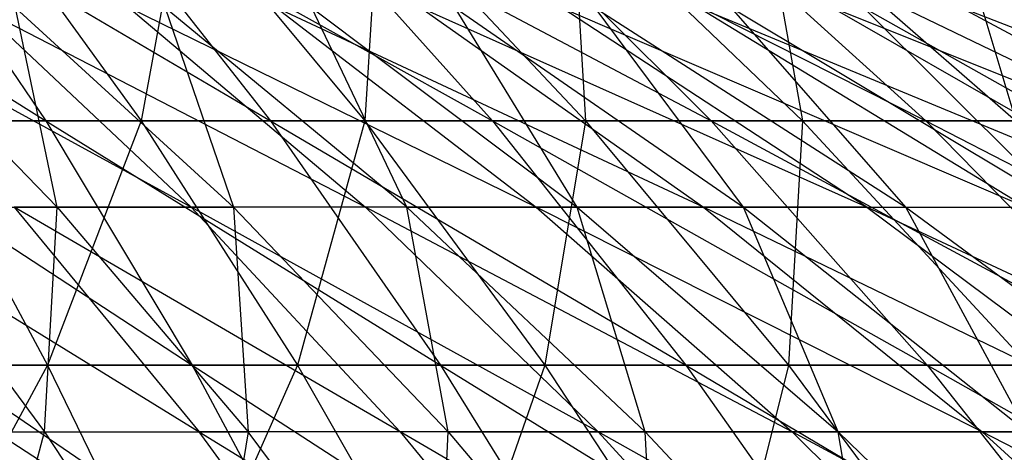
# Model space of a CAD drawing. Extents: x -125 to 125, y -143 to 0.
# Tile 311 of 406: x 5.46 to 9.38, y -28.41 to -26.68. Entities that reach past the tile are written whole.
import ezdxf

# ---------------------------------------------------------------- set-up
doc = ezdxf.new("R2010")
doc.units = 0
doc.header["$LTSCALE"] = 25.4
doc.layers.get('0').update_dxf_attribs({"linetype": 'CONTINUOUS'})

# ---------------------------------------------------------------- blocks, each defined once
blk = doc.blocks.new('NL2500027000_STL_3')
at = {"color": 0}
for p, q in [((4.158, -26.2094, 19.2751), (5.5603, -27.0849, 21.3626)), ((4.158, -26.2094, 19.2751), (5.5603, -27.0849, 21.3626)), ((4.9669, -26.2094, 19.0827), (6.456, -27.0849, 21.1092)), ((4.9669, -26.2094, 19.0827), (6.456, -27.0849, 21.1092)), ((4.9669, -26.2094, 19.0827), (5.5603, -27.0849, 21.3626)), ((4.9669, -26.2094, 19.0827), (5.5603, -27.0849, 21.3626)), ((5.3067, -26.2094, -18.991), (5.9407, -27.0849, -21.26)), ((5.3067, -26.2094, -18.991), (5.9407, -27.0849, -21.26)), ((5.7669, -26.2094, 18.8563), (7.3401, -27.0849, 20.8183)), ((5.7669, -26.2094, 18.8563), (7.3401, -27.0849, 20.8183)), ((5.7669, -26.2094, 18.8563), (6.456, -27.0849, 21.1092)), ((5.7669, -26.2094, 18.8563), (6.456, -27.0849, 21.1092)), ((6.1025, -26.2094, -18.7504), (5.9407, -27.0849, -21.26)), ((6.1025, -26.2094, -18.7504), (5.9407, -27.0849, -21.26)), ((6.1025, -26.2094, -18.7504), (6.8316, -27.0849, -20.9906)), ((6.1025, -26.2094, -18.7504), (6.8316, -27.0849, -20.9906)), ((6.5567, -26.2094, 18.5965), (8.2112, -27.0849, 20.4903)), ((6.5567, -26.2094, 18.5965), (8.2112, -27.0849, 20.4903)), ((6.5567, -26.2094, 18.5965), (7.3401, -27.0849, 20.8183)), ((6.5567, -26.2094, 18.5965), (7.3401, -27.0849, 20.8183)), ((6.8876, -26.2094, -18.4765), (6.8316, -27.0849, -20.9906)), ((6.8876, -26.2094, -18.4765), (6.8316, -27.0849, -20.9906)), ((6.8876, -26.2094, -18.4765), (7.7105, -27.0849, -20.684)), ((6.8876, -26.2094, -18.4765), (7.7105, -27.0849, -20.684)), ((7.3349, -26.2094, 18.3035), (9.0677, -27.0849, 20.126)), ((7.3349, -26.2094, 18.3035), (9.0677, -27.0849, 20.126)), ((7.3349, -26.2094, 18.3035), (8.2112, -27.0849, 20.4903)), ((7.3349, -26.2094, 18.3035), (8.2112, -27.0849, 20.4903)), ((7.6603, -26.2094, -18.1697), (7.7105, -27.0849, -20.684)), ((7.6603, -26.2094, -18.1697), (7.7105, -27.0849, -20.684)), ((7.6603, -26.2094, -18.1697), (8.5756, -27.0849, -20.3405)), ((7.6603, -26.2094, -18.1697), (8.5756, -27.0849, -20.3405)), ((8.1, -26.2094, 17.978), (9.9081, -27.0849, 19.7258)), ((8.1, -26.2094, 17.978), (9.9081, -27.0849, 19.7258)), ((8.1, -26.2094, 17.978), (9.0677, -27.0849, 20.126)), ((8.1, -26.2094, 17.978), (9.0677, -27.0849, 20.126)), ((8.4195, -26.2094, -17.8306), (8.5756, -27.0849, -20.3405)), ((8.4195, -26.2094, -17.8306), (8.5756, -27.0849, -20.3405)), ((8.4195, -26.2094, -17.8306), (9.4254, -27.0849, -19.9609)), ((8.4195, -26.2094, -17.8306), (9.4254, -27.0849, -19.9609)), ((9.1637, -26.2094, -17.4598), (9.4254, -27.0849, -19.9609)), ((9.1637, -26.2094, -17.4598), (9.4254, -27.0849, -19.9609)), ((6.1406, -27.4297, 16.0399), (4.6868, -26.6347, 14.0494)), ((6.1406, -27.4297, 16.0399), (4.6868, -26.6347, 14.0494)), ((4.8344, -26.6347, -13.9993), (5.6063, -27.4297, -16.2343)), ((4.8344, -26.6347, -13.9993), (5.6063, -27.4297, -16.2343)), ((6.8344, -27.4297, 15.7568), (5.2952, -26.6347, 13.8316)), ((5.2952, -26.6347, 13.8316), (6.1406, -27.4297, 16.0399)), ((5.2952, -26.6347, 13.8316), (6.1406, -27.4297, 16.0399)), ((6.8344, -27.4297, 15.7568), (5.2952, -26.6347, 13.8316)), ((5.6063, -27.4297, -16.2343), (5.4405, -26.6347, -13.7751)), ((5.4405, -26.6347, -13.7751), (6.3091, -27.4297, -15.9743)), ((5.4405, -26.6347, -13.7751), (6.3091, -27.4297, -15.9743)), ((5.6063, -27.4297, -16.2343), (5.4405, -26.6347, -13.7751)), ((7.5152, -27.4297, 15.4436), (5.8935, -26.6347, 13.5875)), ((5.8935, -26.6347, 13.5875), (6.8344, -27.4297, 15.7568)), ((5.8935, -26.6347, 13.5875), (6.8344, -27.4297, 15.7568)), ((7.5152, -27.4297, 15.4436), (5.8935, -26.6347, 13.5875)), ((6.9999, -27.4297, -15.6839), (6.0362, -26.6347, -13.5247)), ((6.0362, -26.6347, -13.5247), (6.3091, -27.4297, -15.9743)), ((6.9999, -27.4297, -15.6839), (6.0362, -26.6347, -13.5247)), ((6.0362, -26.6347, -13.5247), (6.3091, -27.4297, -15.9743)), ((8.1817, -27.4297, 15.1011), (6.4805, -26.6347, 13.3174)), ((6.4805, -26.6347, 13.3174), (7.5152, -27.4297, 15.4436)), ((6.4805, -26.6347, 13.3174), (7.5152, -27.4297, 15.4436)), ((8.1817, -27.4297, 15.1011), (6.4805, -26.6347, 13.3174)), ((6.9999, -27.4297, -15.6839), (6.6203, -26.6347, -13.2485)), ((6.6203, -26.6347, -13.2485), (7.6773, -27.4297, -15.3637)), ((6.6203, -26.6347, -13.2485), (7.6773, -27.4297, -15.3637)), ((6.9999, -27.4297, -15.6839), (6.6203, -26.6347, -13.2485)), ((8.8326, -27.4297, 14.7299), (7.0553, -26.6347, 13.0221)), ((7.0553, -26.6347, 13.0221), (8.1817, -27.4297, 15.1011)), ((7.0553, -26.6347, 13.0221), (8.1817, -27.4297, 15.1011)), ((8.8326, -27.4297, 14.7299), (7.0553, -26.6347, 13.0221)), ((7.6773, -27.4297, -15.3637), (7.1919, -26.6347, -12.9471)), ((7.1919, -26.6347, -12.9471), (8.3402, -27.4297, -15.0142)), ((7.1919, -26.6347, -12.9471), (8.3402, -27.4297, -15.0142)), ((7.6773, -27.4297, -15.3637), (7.1919, -26.6347, -12.9471)), ((8.8326, -27.4297, 14.7299), (7.6166, -26.6347, 12.702)), ((7.6166, -26.6347, 12.702), (9.4667, -27.4297, 14.3306)), ((8.8326, -27.4297, 14.7299), (7.6166, -26.6347, 12.702)), ((7.6166, -26.6347, 12.702), (9.4667, -27.4297, 14.3306)), ((8.3402, -27.4297, -15.0142), (7.7498, -26.6347, -12.6211)), ((7.7498, -26.6347, -12.6211), (8.9871, -27.4297, -14.6361)), ((7.7498, -26.6347, -12.6211), (8.9871, -27.4297, -14.6361)), ((8.3402, -27.4297, -15.0142), (7.7498, -26.6347, -12.6211)), ((10.0828, -27.4297, 13.904), (8.1634, -26.6347, 12.3576)), ((8.1634, -26.6347, 12.3576), (9.4667, -27.4297, 14.3306)), ((8.1634, -26.6347, 12.3576), (9.4667, -27.4297, 14.3306)), ((10.0828, -27.4297, 13.904), (8.1634, -26.6347, 12.3576)), ((8.9871, -27.4297, -14.6361), (8.293, -26.6347, -12.271)), ((8.293, -26.6347, -12.271), (9.617, -27.4297, -14.2302)), ((8.293, -26.6347, -12.271), (9.617, -27.4297, -14.2302)), ((8.9871, -27.4297, -14.6361), (8.293, -26.6347, -12.271)), ((10.6797, -27.4297, 13.451), (8.6946, -26.6347, 11.9898)), ((8.6946, -26.6347, 11.9898), (10.0828, -27.4297, 13.904)), ((8.6946, -26.6347, 11.9898), (10.0828, -27.4297, 13.904)), ((10.6797, -27.4297, 13.451), (8.6946, -26.6347, 11.9898)), ((9.617, -27.4297, -14.2302), (8.8203, -26.6347, -11.8976)), ((8.8203, -26.6347, -11.8976), (10.2286, -27.4297, -13.7971)), ((8.8203, -26.6347, -11.8976), (10.2286, -27.4297, -13.7971)), ((9.617, -27.4297, -14.2302), (8.8203, -26.6347, -11.8976)), ((11.2562, -27.4297, 12.9723), (9.2093, -26.6347, 11.5991)), ((9.2093, -26.6347, 11.5991), (10.6797, -27.4297, 13.451)), ((9.2093, -26.6347, 11.5991), (10.6797, -27.4297, 13.451)), ((11.2562, -27.4297, 12.9723), (9.2093, -26.6347, 11.5991)), ((4.6548, -27.0849, 21.578), (5.5603, -27.0849, 21.3626)), ((4.6548, -27.0849, 21.578), (5.5603, -27.0849, 21.3626)), ((4.6548, -27.0849, 21.578), (6.144, -28.0583, 23.605)), ((4.6548, -27.0849, 21.578), (6.144, -28.0583, 23.605)), ((5.9407, -27.0849, -21.26), (5.0391, -27.0849, -21.4915)), ((5.0391, -27.0849, -21.4915), (5.5681, -28.0583, -23.7475)), ((5.0391, -27.0849, -21.4915), (5.5681, -28.0583, -23.7475)), ((5.9407, -27.0849, -21.26), (5.0391, -27.0849, -21.4915)), ((5.5603, -27.0849, 21.3626), (6.456, -27.0849, 21.1092)), ((5.5603, -27.0849, 21.3626), (6.456, -27.0849, 21.1092)), ((5.5603, -27.0849, 21.3626), (7.1336, -28.0583, 23.325)), ((5.5603, -27.0849, 21.3626), (7.1336, -28.0583, 23.325)), ((5.5603, -27.0849, 21.3626), (6.144, -28.0583, 23.605)), ((5.5603, -27.0849, 21.3626), (6.144, -28.0583, 23.605)), ((5.9407, -27.0849, -21.26), (5.5681, -28.0583, -23.7475)), ((5.9407, -27.0849, -21.26), (5.5681, -28.0583, -23.7475)), ((6.8316, -27.0849, -20.9906), (5.9407, -27.0849, -21.26)), ((5.9407, -27.0849, -21.26), (6.5643, -28.0583, -23.4916)), ((5.9407, -27.0849, -21.26), (6.5643, -28.0583, -23.4916)), ((6.8316, -27.0849, -20.9906), (5.9407, -27.0849, -21.26)), ((6.456, -27.0849, 21.1092), (7.3401, -27.0849, 20.8183)), ((6.456, -27.0849, 21.1092), (7.3401, -27.0849, 20.8183)), ((6.456, -27.0849, 21.1092), (8.1106, -28.0583, 23.0036)), ((6.456, -27.0849, 21.1092), (8.1106, -28.0583, 23.0036)), ((6.456, -27.0849, 21.1092), (7.1336, -28.0583, 23.325)), ((6.456, -27.0849, 21.1092), (7.1336, -28.0583, 23.325)), ((6.8316, -27.0849, -20.9906), (6.5643, -28.0583, -23.4916)), ((6.8316, -27.0849, -20.9906), (6.5643, -28.0583, -23.4916)), ((7.7105, -27.0849, -20.684), (6.8316, -27.0849, -20.9906)), ((6.8316, -27.0849, -20.9906), (7.5487, -28.0583, -23.194)), ((6.8316, -27.0849, -20.9906), (7.5487, -28.0583, -23.194)), ((7.7105, -27.0849, -20.684), (6.8316, -27.0849, -20.9906)), ((7.3401, -27.0849, 20.8183), (8.2112, -27.0849, 20.4903)), ((7.3401, -27.0849, 20.8183), (8.2112, -27.0849, 20.4903)), ((7.3401, -27.0849, 20.8183), (9.0731, -28.0583, 22.6412)), ((7.3401, -27.0849, 20.8183), (9.0731, -28.0583, 22.6412)), ((7.3401, -27.0849, 20.8183), (8.1106, -28.0583, 23.0036)), ((7.3401, -27.0849, 20.8183), (8.1106, -28.0583, 23.0036)), ((7.7105, -27.0849, -20.684), (7.5487, -28.0583, -23.194)), ((7.7105, -27.0849, -20.684), (7.5487, -28.0583, -23.194)), ((8.5756, -27.0849, -20.3405), (7.7105, -27.0849, -20.684)), ((7.7105, -27.0849, -20.684), (8.5198, -28.0583, -22.8552)), ((7.7105, -27.0849, -20.684), (8.5198, -28.0583, -22.8552)), ((8.5756, -27.0849, -20.3405), (7.7105, -27.0849, -20.684)), ((8.2112, -27.0849, 20.4903), (9.0677, -27.0849, 20.126)), ((8.2112, -27.0849, 20.4903), (9.0677, -27.0849, 20.126)), ((8.2112, -27.0849, 20.4903), (10.0195, -28.0583, 22.2386)), ((8.2112, -27.0849, 20.4903), (10.0195, -28.0583, 22.2386)), ((8.2112, -27.0849, 20.4903), (9.0731, -28.0583, 22.6412)), ((8.2112, -27.0849, 20.4903), (9.0731, -28.0583, 22.6412)), ((8.5756, -27.0849, -20.3405), (8.5198, -28.0583, -22.8552)), ((8.5756, -27.0849, -20.3405), (8.5198, -28.0583, -22.8552)), ((9.4254, -27.0849, -19.9609), (8.5756, -27.0849, -20.3405)), ((8.5756, -27.0849, -20.3405), (9.4757, -28.0583, -22.4757)), ((8.5756, -27.0849, -20.3405), (9.4757, -28.0583, -22.4757)), ((9.4254, -27.0849, -19.9609), (8.5756, -27.0849, -20.3405)), ((9.0677, -27.0849, 20.126), (9.9081, -27.0849, 19.7258)), ((9.0677, -27.0849, 20.126), (9.9081, -27.0849, 19.7258)), ((9.0677, -27.0849, 20.126), (10.9481, -28.0583, 21.7964)), ((9.0677, -27.0849, 20.126), (10.9481, -28.0583, 21.7964)), ((9.0677, -27.0849, 20.126), (10.0195, -28.0583, 22.2386)), ((9.0677, -27.0849, 20.126), (10.0195, -28.0583, 22.2386)), ((4.7192, -27.4297, 16.514), (6.1721, -28.3239, 18.5016)), ((4.7192, -27.4297, 16.514), (6.1721, -28.3239, 18.5016)), ((4.8928, -27.4297, -16.4634), (5.6063, -27.4297, -16.2343)), ((4.8928, -27.4297, -16.4634), (5.6063, -27.4297, -16.2343)), ((4.8928, -27.4297, -16.4634), (5.5562, -28.3239, -18.6958)), ((4.8928, -27.4297, -16.4634), (5.5562, -28.3239, -18.6958)), ((6.1406, -27.4297, 16.0399), (5.4351, -27.4297, 16.2925)), ((6.1406, -27.4297, 16.0399), (5.4351, -27.4297, 16.2925)), ((6.9732, -28.3239, 18.2148), (5.4351, -27.4297, 16.2925)), ((5.4351, -27.4297, 16.2925), (6.1721, -28.3239, 18.5016)), ((5.4351, -27.4297, 16.2925), (6.1721, -28.3239, 18.5016)), ((6.9732, -28.3239, 18.2148), (5.4351, -27.4297, 16.2925)), ((5.5562, -28.3239, -18.6958), (5.6063, -27.4297, -16.2343)), ((5.5562, -28.3239, -18.6958), (5.6063, -27.4297, -16.2343)), ((5.6063, -27.4297, -16.2343), (6.3091, -27.4297, -15.9743)), ((5.6063, -27.4297, -16.2343), (6.3091, -27.4297, -15.9743)), ((5.6063, -27.4297, -16.2343), (6.3665, -28.3239, -18.4356)), ((5.6063, -27.4297, -16.2343), (6.3665, -28.3239, -18.4356)), ((6.8344, -27.4297, 15.7568), (6.1406, -27.4297, 16.0399)), ((6.8344, -27.4297, 15.7568), (6.1406, -27.4297, 16.0399)), ((7.7611, -28.3239, 17.8933), (6.1406, -27.4297, 16.0399)), ((6.1406, -27.4297, 16.0399), (6.9732, -28.3239, 18.2148)), ((6.1406, -27.4297, 16.0399), (6.9732, -28.3239, 18.2148)), ((7.7611, -28.3239, 17.8933), (6.1406, -27.4297, 16.0399)), ((7.1645, -28.3239, -18.1404), (6.3091, -27.4297, -15.9743)), ((6.3091, -27.4297, -15.9743), (6.3665, -28.3239, -18.4356)), ((7.1645, -28.3239, -18.1404), (6.3091, -27.4297, -15.9743)), ((6.9999, -27.4297, -15.6839), (6.3091, -27.4297, -15.9743)), ((6.9999, -27.4297, -15.6839), (6.3091, -27.4297, -15.9743)), ((6.3091, -27.4297, -15.9743), (6.3665, -28.3239, -18.4356)), ((7.5152, -27.4297, 15.4436), (6.8344, -27.4297, 15.7568)), ((7.5152, -27.4297, 15.4436), (6.8344, -27.4297, 15.7568)), ((8.5342, -28.3239, 17.5377), (6.8344, -27.4297, 15.7568)), ((6.8344, -27.4297, 15.7568), (7.7611, -28.3239, 17.8933)), ((6.8344, -27.4297, 15.7568), (7.7611, -28.3239, 17.8933)), ((8.5342, -28.3239, 17.5377), (6.8344, -27.4297, 15.7568)), ((7.1645, -28.3239, -18.1404), (6.9999, -27.4297, -15.6839)), ((6.9999, -27.4297, -15.6839), (7.6773, -27.4297, -15.3637)), ((6.9999, -27.4297, -15.6839), (7.6773, -27.4297, -15.3637)), ((6.9999, -27.4297, -15.6839), (7.949, -28.3239, -17.8106)), ((6.9999, -27.4297, -15.6839), (7.949, -28.3239, -17.8106)), ((7.1645, -28.3239, -18.1404), (6.9999, -27.4297, -15.6839)), ((8.1817, -27.4297, 15.1011), (7.5152, -27.4297, 15.4436)), ((8.1817, -27.4297, 15.1011), (7.5152, -27.4297, 15.4436)), ((9.2911, -28.3239, 17.1488), (7.5152, -27.4297, 15.4436)), ((7.5152, -27.4297, 15.4436), (8.5342, -28.3239, 17.5377)), ((7.5152, -27.4297, 15.4436), (8.5342, -28.3239, 17.5377)), ((9.2911, -28.3239, 17.1488), (7.5152, -27.4297, 15.4436)), ((7.949, -28.3239, -17.8106), (7.6773, -27.4297, -15.3637)), ((7.6773, -27.4297, -15.3637), (8.3402, -27.4297, -15.0142)), ((7.6773, -27.4297, -15.3637), (8.3402, -27.4297, -15.0142)), ((7.6773, -27.4297, -15.3637), (8.7183, -28.3239, -17.4469)), ((7.6773, -27.4297, -15.3637), (8.7183, -28.3239, -17.4469)), ((7.949, -28.3239, -17.8106), (7.6773, -27.4297, -15.3637)), ((8.8326, -27.4297, 14.7299), (8.1817, -27.4297, 15.1011)), ((8.8326, -27.4297, 14.7299), (8.1817, -27.4297, 15.1011)), ((10.0302, -28.3239, 16.7272), (8.1817, -27.4297, 15.1011)), ((8.1817, -27.4297, 15.1011), (9.2911, -28.3239, 17.1488)), ((8.1817, -27.4297, 15.1011), (9.2911, -28.3239, 17.1488)), ((10.0302, -28.3239, 16.7272), (8.1817, -27.4297, 15.1011)), ((8.7183, -28.3239, -17.4469), (8.3402, -27.4297, -15.0142)), ((8.3402, -27.4297, -15.0142), (8.9871, -27.4297, -14.6361)), ((8.3402, -27.4297, -15.0142), (8.9871, -27.4297, -14.6361)), ((8.3402, -27.4297, -15.0142), (9.471, -28.3239, -17.05)), ((8.3402, -27.4297, -15.0142), (9.471, -28.3239, -17.05)), ((8.7183, -28.3239, -17.4469), (8.3402, -27.4297, -15.0142)), ((10.7503, -28.3239, 16.2737), (8.8326, -27.4297, 14.7299)), ((8.8326, -27.4297, 14.7299), (9.4667, -27.4297, 14.3306)), ((8.8326, -27.4297, 14.7299), (9.4667, -27.4297, 14.3306)), ((8.8326, -27.4297, 14.7299), (10.0302, -28.3239, 16.7272)), ((8.8326, -27.4297, 14.7299), (10.0302, -28.3239, 16.7272)), ((10.7503, -28.3239, 16.2737), (8.8326, -27.4297, 14.7299)), ((9.471, -28.3239, -17.05), (8.9871, -27.4297, -14.6361)), ((8.9871, -27.4297, -14.6361), (9.617, -27.4297, -14.2302)), ((8.9871, -27.4297, -14.6361), (9.617, -27.4297, -14.2302)), ((8.9871, -27.4297, -14.6361), (10.2057, -28.3239, -16.6207)), ((8.9871, -27.4297, -14.6361), (10.2057, -28.3239, -16.6207)), ((9.471, -28.3239, -17.05), (8.9871, -27.4297, -14.6361)), ((5.5681, -28.0583, -23.7475), (4.562, -28.0583, -23.9611)), ((5.5681, -28.0583, -23.7475), (4.562, -28.0583, -23.9611)), ((5.5681, -28.0583, -23.7475), (4.9874, -29.1279, -26.1953)), ((5.5681, -28.0583, -23.7475), (4.9874, -29.1279, -26.1953)), ((5.1434, -28.0583, 23.8431), (6.144, -28.0583, 23.605)), ((5.1434, -28.0583, 23.8431), (6.144, -28.0583, 23.605)), ((5.1434, -28.0583, 23.8431), (6.7169, -29.1279, 25.8061)), ((5.1434, -28.0583, 23.8431), (6.7169, -29.1279, 25.8061)), ((6.5643, -28.0583, -23.4916), (5.5681, -28.0583, -23.7475)), ((5.5681, -28.0583, -23.7475), (6.0873, -29.1279, -25.9618)), ((5.5681, -28.0583, -23.7475), (6.0873, -29.1279, -25.9618)), ((6.5643, -28.0583, -23.4916), (5.5681, -28.0583, -23.7475)), ((6.5643, -28.0583, -23.4916), (6.0873, -29.1279, -25.9618)), ((6.5643, -28.0583, -23.4916), (6.0873, -29.1279, -25.9618)), ((6.144, -28.0583, 23.605), (7.1336, -28.0583, 23.325)), ((6.144, -28.0583, 23.605), (7.1336, -28.0583, 23.325)), ((6.144, -28.0583, 23.605), (7.7988, -29.1279, 25.5)), ((6.144, -28.0583, 23.605), (7.7988, -29.1279, 25.5)), ((6.144, -28.0583, 23.605), (6.7169, -29.1279, 25.8061)), ((6.144, -28.0583, 23.605), (6.7169, -29.1279, 25.8061)), ((7.5487, -28.0583, -23.194), (6.5643, -28.0583, -23.4916)), ((6.5643, -28.0583, -23.4916), (7.1763, -29.1279, -25.6821)), ((6.5643, -28.0583, -23.4916), (7.1763, -29.1279, -25.6821)), ((7.5487, -28.0583, -23.194), (6.5643, -28.0583, -23.4916)), ((7.1336, -28.0583, 23.325), (8.1106, -28.0583, 23.0036)), ((7.1336, -28.0583, 23.325), (8.1106, -28.0583, 23.0036)), ((7.1336, -28.0583, 23.325), (8.8669, -29.1279, 25.1485)), ((7.1336, -28.0583, 23.325), (8.8669, -29.1279, 25.1485)), ((7.1336, -28.0583, 23.325), (7.7988, -29.1279, 25.5)), ((7.1336, -28.0583, 23.325), (7.7988, -29.1279, 25.5)), ((7.5487, -28.0583, -23.194), (7.1763, -29.1279, -25.6821)), ((7.5487, -28.0583, -23.194), (7.1763, -29.1279, -25.6821)), ((8.5198, -28.0583, -22.8552), (7.5487, -28.0583, -23.194)), ((7.5487, -28.0583, -23.194), (8.2526, -29.1279, -25.3567)), ((7.5487, -28.0583, -23.194), (8.2526, -29.1279, -25.3567)), ((8.5198, -28.0583, -22.8552), (7.5487, -28.0583, -23.194)), ((8.1106, -28.0583, 23.0036), (9.0731, -28.0583, 22.6412)), ((8.1106, -28.0583, 23.0036), (9.0731, -28.0583, 22.6412)), ((8.1106, -28.0583, 23.0036), (9.9191, -29.1279, 24.7524)), ((8.1106, -28.0583, 23.0036), (9.9191, -29.1279, 24.7524)), ((8.1106, -28.0583, 23.0036), (8.8669, -29.1279, 25.1485)), ((8.1106, -28.0583, 23.0036), (8.8669, -29.1279, 25.1485)), ((8.5198, -28.0583, -22.8552), (8.2526, -29.1279, -25.3567)), ((8.5198, -28.0583, -22.8552), (8.2526, -29.1279, -25.3567)), ((9.4757, -28.0583, -22.4757), (8.5198, -28.0583, -22.8552)), ((8.5198, -28.0583, -22.8552), (9.3142, -29.1279, -24.9863)), ((8.5198, -28.0583, -22.8552), (9.3142, -29.1279, -24.9863)), ((9.4757, -28.0583, -22.4757), (8.5198, -28.0583, -22.8552)), ((9.0731, -28.0583, 22.6412), (10.0195, -28.0583, 22.2386)), ((9.0731, -28.0583, 22.6412), (10.0195, -28.0583, 22.2386)), ((9.0731, -28.0583, 22.6412), (10.9538, -29.1279, 24.3122)), ((9.0731, -28.0583, 22.6412), (10.9538, -29.1279, 24.3122)), ((9.0731, -28.0583, 22.6412), (9.9191, -29.1279, 24.7524)), ((9.0731, -28.0583, 22.6412), (9.9191, -29.1279, 24.7524)), ((4.7355, -28.3239, -18.9204), (5.5562, -28.3239, -18.6958)), ((4.7355, -28.3239, -18.9204), (5.5562, -28.3239, -18.6958)), ((5.2912, -29.3158, -21.1408), (5.5562, -28.3239, -18.6958)), ((5.2912, -29.3158, -21.1408), (5.5562, -28.3239, -18.6958)), ((6.8964, -29.3158, 20.673), (5.3592, -28.3239, 18.7532)), ((5.3592, -28.3239, 18.7532), (6.1721, -28.3239, 18.5016)), ((5.3592, -28.3239, 18.7532), (6.1721, -28.3239, 18.5016)), ((6.8964, -29.3158, 20.673), (5.3592, -28.3239, 18.7532)), ((5.5562, -28.3239, -18.6958), (6.3665, -28.3239, -18.4356)), ((5.5562, -28.3239, -18.6958), (6.3665, -28.3239, -18.4356)), ((5.5562, -28.3239, -18.6958), (6.2083, -29.3158, -20.8899)), ((5.5562, -28.3239, -18.6958), (6.2083, -29.3158, -20.8899)), ((6.8964, -29.3158, 20.673), (6.1721, -28.3239, 18.5016)), ((6.1721, -28.3239, 18.5016), (7.7916, -29.3158, 20.3525)), ((6.8964, -29.3158, 20.673), (6.1721, -28.3239, 18.5016)), ((6.9732, -28.3239, 18.2148), (6.1721, -28.3239, 18.5016)), ((6.9732, -28.3239, 18.2148), (6.1721, -28.3239, 18.5016)), ((6.1721, -28.3239, 18.5016), (7.7916, -29.3158, 20.3525)), ((6.3665, -28.3239, -18.4356), (6.2083, -29.3158, -20.8899)), ((6.3665, -28.3239, -18.4356), (6.2083, -29.3158, -20.8899)), ((7.1136, -29.3158, -20.5992), (6.3665, -28.3239, -18.4356)), ((7.1136, -29.3158, -20.5992), (6.3665, -28.3239, -18.4356)), ((7.1645, -28.3239, -18.1404), (6.3665, -28.3239, -18.4356)), ((7.1645, -28.3239, -18.1404), (6.3665, -28.3239, -18.4356)), ((7.7611, -28.3239, 17.8933), (6.9732, -28.3239, 18.2148)), ((7.7611, -28.3239, 17.8933), (6.9732, -28.3239, 18.2148)), ((8.6719, -29.3158, 19.9932), (6.9732, -28.3239, 18.2148)), ((6.9732, -28.3239, 18.2148), (7.7916, -29.3158, 20.3525)), ((6.9732, -28.3239, 18.2148), (7.7916, -29.3158, 20.3525)), ((8.6719, -29.3158, 19.9932), (6.9732, -28.3239, 18.2148)), ((7.1136, -29.3158, -20.5992), (7.1645, -28.3239, -18.1404)), ((7.1136, -29.3158, -20.5992), (7.1645, -28.3239, -18.1404)), ((7.1645, -28.3239, -18.1404), (7.949, -28.3239, -17.8106)), ((7.1645, -28.3239, -18.1404), (7.949, -28.3239, -17.8106)), ((7.1645, -28.3239, -18.1404), (8.0054, -29.3158, -20.2693)), ((7.1645, -28.3239, -18.1404), (8.0054, -29.3158, -20.2693)), ((8.5342, -28.3239, 17.5377), (7.7611, -28.3239, 17.8933)), ((8.5342, -28.3239, 17.5377), (7.7611, -28.3239, 17.8933)), ((9.5358, -29.3158, 19.5959), (7.7611, -28.3239, 17.8933)), ((7.7611, -28.3239, 17.8933), (8.6719, -29.3158, 19.9932)), ((7.7611, -28.3239, 17.8933), (8.6719, -29.3158, 19.9932)), ((9.5358, -29.3158, 19.5959), (7.7611, -28.3239, 17.8933)), ((8.0054, -29.3158, -20.2693), (7.949, -28.3239, -17.8106)), ((7.949, -28.3239, -17.8106), (8.7183, -28.3239, -17.4469)), ((7.949, -28.3239, -17.8106), (8.7183, -28.3239, -17.4469)), ((7.949, -28.3239, -17.8106), (8.8819, -29.3158, -19.9009)), ((7.949, -28.3239, -17.8106), (8.8819, -29.3158, -19.9009)), ((8.0054, -29.3158, -20.2693), (7.949, -28.3239, -17.8106)), ((9.2911, -28.3239, 17.1488), (8.5342, -28.3239, 17.5377)), ((9.2911, -28.3239, 17.1488), (8.5342, -28.3239, 17.5377)), ((10.3815, -29.3158, 19.1613), (8.5342, -28.3239, 17.5377)), ((8.5342, -28.3239, 17.5377), (9.5358, -29.3158, 19.5959)), ((8.5342, -28.3239, 17.5377), (9.5358, -29.3158, 19.5959)), ((10.3815, -29.3158, 19.1613), (8.5342, -28.3239, 17.5377)), ((8.8819, -29.3158, -19.9009), (8.7183, -28.3239, -17.4469)), ((8.7183, -28.3239, -17.4469), (9.471, -28.3239, -17.05)), ((8.7183, -28.3239, -17.4469), (9.471, -28.3239, -17.05)), ((8.7183, -28.3239, -17.4469), (9.7415, -29.3158, -19.4945)), ((8.7183, -28.3239, -17.4469), (9.7415, -29.3158, -19.4945)), ((8.8819, -29.3158, -19.9009), (8.7183, -28.3239, -17.4469)), ((10.0302, -28.3239, 16.7272), (9.2911, -28.3239, 17.1488)), ((10.0302, -28.3239, 16.7272), (9.2911, -28.3239, 17.1488)), ((11.2074, -29.3158, 18.6903), (9.2911, -28.3239, 17.1488)), ((9.2911, -28.3239, 17.1488), (10.3815, -29.3158, 19.1613)), ((9.2911, -28.3239, 17.1488), (10.3815, -29.3158, 19.1613)), ((11.2074, -29.3158, 18.6903), (9.2911, -28.3239, 17.1488))]:
    blk.add_line(p, q, dxfattribs=at)

msp = doc.modelspace()

# ---------------------------------------------------------------- block references
at = {"color": 253}
msp.add_blockref('NL2500027000_STL_3', (0, 0), dxfattribs=at)

doc.saveas('drawing.dxf')
